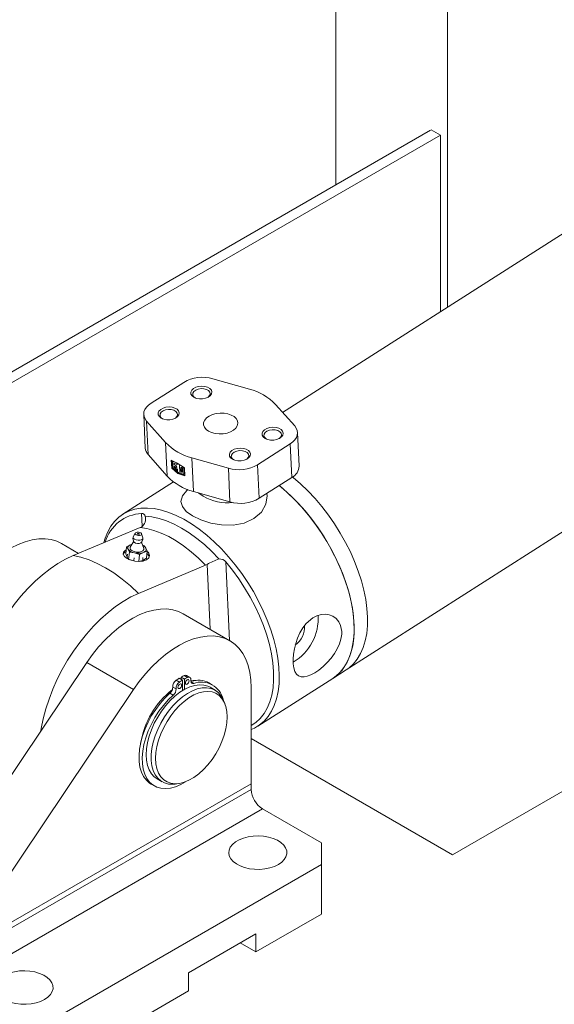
# Model space of a CAD drawing. Header units: millimetres. Extents: x 450 to 25135, y 150 to 17673.
# Tile 457 of 463: x 19287 to 19489, y 15701 to 16074. Entities that reach past the tile are written whole.
import ezdxf

# ---------------------------------------------------------------- set-up
doc = ezdxf.new("R2010")
doc.units = ezdxf.units.MM
doc.linetypes.add('SLD-Centrada-doble', pattern=[12.7, 6.35, -1.27, 1.27, -1.27, 1.27, -1.27])
doc.linetypes.add('SLD-Continua', pattern=[0])
doc.layers.add('OCULTA', color=8, linetype='SLD-Continua')

msp = doc.modelspace()

# ---------------------------------------------------------------- linework, layer by layer
at = {"layer": 'OCULTA', "linetype": 'SLD-Continua', "lineweight": 18, "ltscale": 30}
for p, q in [((19448.36, 15964.76), (19448.36, 16755.04)), ((19406.2, 16356.1), (19406.2, 16011.1)), ((19650.55, 16093.63), (19386.07, 15925.06)), ((19441.98, 16031.75), (18935.63, 15739.52)), ((19445.72, 16029.83), (19442.19, 16031.87)), ((19445.72, 16029.83), (17925.44, 15152.41)), ((19445.72, 15963.08), (19445.72, 16029.83)), ((19410.09, 15827.71), (19707.86, 16017.5)), ((19359.69, 15937.76), (19373.48, 15933.8)), ((19336.29, 15928.53), (19348.64, 15936.4)), ((19353, 15930.51), (19353.07, 15930.48)), ((19383.42, 15928.06), (19390.63, 15919.9)), ((19333.53, 15924.23), (19334.12, 15911.52)), ((19340.65, 15922.64), (19340.71, 15922.6)), ((19341.81, 15913.61), (19334.6, 15921.77)), ((19379.94, 15914.97), (19380.01, 15914.93)), ((19392.29, 15904.73), (19391.71, 15917.44)), ((19388.95, 15913.14), (19376.59, 15905.27)), ((19335.19, 15909.06), (19342.4, 15900.9)), ((19365.54, 15903.91), (19351.76, 15907.87)), ((19344.1, 15903.97), (19343.96, 15906.93)), ((19344.33, 15904.11), (19344.1, 15903.97)), ((19344.2, 15906.82), (19344.33, 15904.11)), ((19344.41, 15906.5), (19344.55, 15906.59)), ((19344.41, 15906.5), (19344.52, 15904.1)), ((19344.95, 15905.29), (19344.93, 15905.81)), ((19344.95, 15905.29), (19345.09, 15905.38)), ((19345.84, 15904.78), (19344.95, 15905.29)), ((19344.98, 15904.74), (19345.86, 15904.23)), ((19345, 15904.23), (19344.98, 15904.74)), ((19345, 15904.23), (19345.14, 15904.32)), ((19345.07, 15905.76), (19345.09, 15905.38)), ((19345.09, 15905.38), (19345.98, 15904.87)), ((19345.13, 15904.65), (19345.14, 15904.32)), ((19345.84, 15904.78), (19345.98, 15904.87)), ((19345.86, 15904.23), (19345.84, 15904.78)), ((19345.86, 15904.23), (19346, 15904.32)), ((19345.98, 15904.87), (19346, 15904.32)), ((19346.05, 15905.37), (19346.02, 15905.93)), ((19346.05, 15905.37), (19346.19, 15905.46)), ((19346.16, 15906.02), (19346.19, 15905.46)), ((19347.04, 15904.74), (19347.13, 15902.85)), ((19347.56, 15904.02), (19347.6, 15902.99)), ((19347.7, 15904.11), (19347.75, 15903.08)), ((19348.82, 15903.73), (19348.89, 15902.15)), ((19348.91, 15904.08), (19349.05, 15901.11)), ((19367.59, 15907.09), (19367.65, 15907.05)), ((19346.14, 15903.35), (19346.28, 15903.44)), ((19346.17, 15902.8), (19346.14, 15903.35)), ((19346.17, 15902.8), (19346.31, 15902.89)), ((19346.28, 15903.44), (19346.31, 15902.89)), ((19348.24, 15902.62), (19348.19, 15903.66)), ((19348.63, 15901.76), (19348.77, 15901.85)), ((19348.75, 15902.06), (19348.68, 15903.64)), ((19377.18, 15892.56), (19389.54, 15900.43)), ((19344.78, 15898.74), (19325.63, 15886.53)), ((19350.19, 15895.89), (19349.82, 15895.53)), ((19350.19, 15895.89), (19349.82, 15895.53)), ((19352.34, 15895.16), (19366.13, 15891.2)), ((19306.85, 15870.9), (19332.14, 15881.5)), ((19332.14, 15881.5), (19332.75, 15881.83)), ((19330.34, 15879.38), (19329.57, 15878.03)), ((19331.86, 15879.06), (19331.87, 15879.04)), ((19333.21, 15877.67), (19332.72, 15879.14)), ((19308.87, 15871.75), (19302.47, 15875.44)), ((19327.05, 15874.17), (19326.78, 15871.5)), ((19327.05, 15874.17), (19328.48, 15874.96)), ((19327.59, 15873.32), (19327.05, 15874.17)), ((19329.75, 15876.29), (19328.44, 15874.09)), ((19328.48, 15874.96), (19329.07, 15875.15)), ((19333.53, 15873.58), (19332.68, 15876.01)), ((19333.11, 15874.79), (19333.77, 15874.6)), ((19333.77, 15874.6), (19334.32, 15873.74)), ((19327.29, 15870.31), (19326.78, 15871.5)), ((19327.83, 15869.45), (19327.29, 15870.31)), ((19328.1, 15872.13), (19327.59, 15873.32)), ((19328.1, 15872.13), (19327.83, 15869.45)), ((19330.07, 15871.89), (19328.1, 15872.13)), ((19331.99, 15871.31), (19330.07, 15871.89)), ((19331.99, 15871.31), (19331.73, 15868.64)), ((19333.43, 15872.1), (19331.99, 15871.31)), ((19334.83, 15872.55), (19333.43, 15872.1)), ((19334.32, 15873.74), (19334.83, 15872.55)), ((19334.83, 15872.55), (19334.56, 15869.88)), ((19648.25, 15872.07), (19450.26, 15757.8)), ((19648.25, 15872.07), (19450.26, 15757.8)), ((19648.25, 15872.07), (19450.26, 15757.8)), ((19648.25, 15872.07), (19450.26, 15757.8)), ((19329.76, 15868.88), (19327.83, 15869.45)), ((19331.73, 15868.64), (19330.21, 15868.82)), ((19356.89, 15867.22), (19331.59, 15856.62)), ((19333.13, 15869.09), (19331.73, 15868.64)), ((19334.56, 15869.88), (19333.13, 15869.09)), ((19357.5, 15867.54), (19356.89, 15867.22)), ((19366.11, 15838.71), (19348.43, 15848.91)), ((19244.77, 15730.35), (19311.96, 15830.43)), ((19350.97, 15824.86), (19349.73, 15825.58)), ((19405.02, 15824.48), (19410.09, 15827.71)), ((19405.02, 15824.48), (19410.09, 15827.71)), ((19346.97, 15824.53), (19348.2, 15823.81)), ((19347.67, 15824.94), (19348.91, 15824.22)), ((19347.67, 15824.12), (19347.67, 15824.94)), ((19348.2, 15823.81), (19348.2, 15819.85)), ((19348.91, 15820.26), (19348.91, 15824.22)), ((19359.58, 15822.01), (19358.34, 15822.72)), ((19376.69, 15806.42), (19405.02, 15824.48)), ((19262.44, 15720.15), (19329.63, 15820.23)), ((19360.5, 15820.01), (19358.63, 15821.09)), ((19374.19, 15820.85), (19374.19, 15784.64)), ((19364.2, 15814.95), (19363.71, 15816.14)), ((19450.26, 15757.8), (19374.19, 15801.7)), ((19450.26, 15757.8), (19374.19, 15801.7)), ((19450.26, 15757.8), (19374.19, 15801.7)), ((19450.26, 15757.8), (19374.19, 15801.7)), ((19262.44, 15720.15), (19374.19, 15784.64)), ((19262.44, 15720.15), (19374.19, 15784.64)), ((19336.3, 15784.53), (19337.54, 15783.82)), ((19338.63, 15786.45), (19340.51, 15785.37)), ((19345.46, 15784.52), (19346.74, 15784.69)), ((19374.19, 15784.64), (19374.19, 15782.47)), ((19260.06, 15716.6), (19374.19, 15782.47)), ((19258.93, 15706.15), (19378.43, 15775.12)), ((19400.71, 15762.26), (19378.43, 15775.12)), ((19400.71, 15754.1), (19400.71, 15762.26)), ((19295.35, 15693.29), (19400.71, 15754.1)), ((19400.71, 15735.32), (19400.71, 15754.1)), ((19375.96, 15721.03), (19400.71, 15735.32)), ((19375.96, 15727.89), (19350.5, 15713.2)), ((19375.96, 15721.03), (19375.96, 15727.89)), ((19370.02, 15724.46), (19375.96, 15721.03)), ((19350.5, 15713.2), (19350.5, 15706.34)), ((19295.35, 15674.51), (19350.5, 15706.34))]:
    msp.add_line(p, q, dxfattribs=at)
at = {"layer": 'OCULTA', "linetype": 'SLD-Centrada-doble', "lineweight": 18, "ltscale": 30}
for p, q in [((19334.6, 15921.77), (19335.19, 15909.06)), ((19341.81, 15913.61), (19342.4, 15900.9)), ((19388.95, 15913.14), (19389.54, 15900.43)), ((19351.76, 15907.87), (19352.34, 15895.16)), ((19347.56, 15904.02), (19347.7, 15904.11)), ((19348.68, 15903.64), (19348.82, 15903.73)), ((19365.54, 15903.91), (19366.13, 15891.2)), ((19376.59, 15905.27), (19377.18, 15892.56)), ((19347.6, 15902.99), (19347.75, 15903.08)), ((19348.75, 15902.06), (19348.89, 15902.15)), ((19332.94, 15882), (19332.71, 15886.85)), ((19327.4, 15871.42), (19327.31, 15870.52)), ((19333.24, 15870.2), (19333.15, 15869.3)), ((19329.88, 15869.99), (19329.78, 15869.09)), ((19358.64, 15843.02), (19357.5, 15867.54)), ((19364.53, 15868.49), (19365.91, 15838.83)), ((19329.63, 15820.23), (19311.96, 15830.43)), ((19348.86, 15825.55), (19350.1, 15824.83)), ((19345.78, 15823.77), (19347.02, 15823.06)), ((19351.41, 15823.18), (19352.43, 15822.59)), ((19343.45, 15818.83), (19344.69, 15818.12)), ((19344.5, 15821.21), (19345.74, 15820.5))]:
    msp.add_line(p, q, dxfattribs=at)
at = {"layer": 'OCULTA', "linetype": 'SLD-Continua', "lineweight": 18, "ltscale": 30, "flags": 128}
for points in [[(19352.5, 15930.75), (19351.79, 15931.31), (19351.4, 15931.98), (19351.35, 15932.7), (19351.66, 15933.41), (19352.29, 15934.04), (19353.2, 15934.54), (19354.29, 15934.86), (19355.47, 15934.98), (19356.64, 15934.88), (19357.7, 15934.57), (19358.54, 15934.08), (19359.1, 15933.46), (19359.32, 15932.76), (19359.19, 15932.03), (19358.71, 15931.36), (19357.93, 15930.78), (19356.93, 15930.37), (19355.78, 15930.15), (19354.58, 15930.14), (19353.46, 15930.35), (19352.5, 15930.75)], [(19357.76, 15930.7), (19357.89, 15930.78), (19358.44, 15931.37), (19358.67, 15932.02), (19358.53, 15932.68), (19358.05, 15933.26), (19357.28, 15933.71), (19356.3, 15933.97), (19355.21, 15934.02), (19354.14, 15933.85), (19353.2, 15933.48), (19352.5, 15932.96), (19352.1, 15932.33), (19352.05, 15931.66), (19352.37, 15931.04), (19353, 15930.51), (19353, 15930.51)], [(19334.6, 15921.77), (19334.01, 15922.58), (19333.65, 15923.45), (19333.52, 15924.35), (19333.63, 15925.26), (19333.97, 15926.15), (19334.54, 15927.01), (19335.32, 15927.81), (19336.29, 15928.53)], [(19340.14, 15922.87), (19339.43, 15923.43), (19339.04, 15924.1), (19339, 15924.82), (19339.3, 15925.53), (19339.94, 15926.16), (19340.84, 15926.66), (19341.93, 15926.98), (19343.11, 15927.1), (19344.29, 15927), (19345.34, 15926.69), (19346.18, 15926.21), (19346.74, 15925.58), (19346.96, 15924.88), (19346.83, 15924.16), (19346.35, 15923.48), (19345.58, 15922.91), (19344.57, 15922.49), (19343.42, 15922.27), (19342.23, 15922.26), (19341.1, 15922.47), (19340.14, 15922.87)], [(19345.41, 15922.82), (19345.53, 15922.91), (19346.09, 15923.49), (19346.31, 15924.15), (19346.17, 15924.8), (19345.69, 15925.39), (19344.92, 15925.83), (19343.94, 15926.09), (19342.85, 15926.14), (19341.78, 15925.98), (19340.84, 15925.61), (19340.14, 15925.08), (19339.74, 15924.45), (19339.7, 15923.79), (19340.01, 15923.16), (19340.65, 15922.64), (19340.65, 15922.64)], [(19358.03, 15917.91), (19357.09, 15918.6), (19356.45, 15919.41), (19356.15, 15920.3), (19356.19, 15921.22), (19356.58, 15922.11), (19357.29, 15922.94), (19358.3, 15923.65), (19359.53, 15924.21), (19360.93, 15924.59), (19362.42, 15924.77), (19363.93, 15924.74), (19365.36, 15924.49), (19366.64, 15924.05), (19367.71, 15923.43), (19368.5, 15922.68), (19368.98, 15921.82), (19369.11, 15920.91), (19368.89, 15920), (19368.34, 15919.13), (19367.47, 15918.36), (19366.35, 15917.71), (19365.02, 15917.24), (19363.56, 15916.96), (19362.05, 15916.89), (19360.58, 15917.03), (19359.21, 15917.38), (19358.03, 15917.91)], [(19379.44, 15915.2), (19378.73, 15915.76), (19378.34, 15916.43), (19378.29, 15917.15), (19378.6, 15917.86), (19379.23, 15918.49), (19380.14, 15918.99), (19381.23, 15919.31), (19382.41, 15919.43), (19383.58, 15919.33), (19384.64, 15919.02), (19385.48, 15918.54), (19386.04, 15917.91), (19386.26, 15917.21), (19386.13, 15916.48), (19385.65, 15915.81), (19384.88, 15915.24), (19383.87, 15914.82), (19382.72, 15914.6), (19381.53, 15914.59), (19380.4, 15914.8), (19379.44, 15915.2)], [(19390.63, 15919.9), (19391.22, 15919.09), (19391.58, 15918.22), (19391.71, 15917.32), (19391.6, 15916.41), (19391.26, 15915.51), (19390.69, 15914.66), (19389.92, 15913.86), (19388.95, 15913.14)], [(19384.71, 15915.15), (19384.83, 15915.23), (19385.39, 15915.82), (19385.61, 15916.48), (19385.47, 15917.13), (19384.99, 15917.71), (19384.22, 15918.16), (19383.24, 15918.42), (19382.15, 15918.47), (19381.08, 15918.3), (19380.14, 15917.94), (19379.44, 15917.41), (19379.04, 15916.78), (19379, 15916.11), (19379.31, 15915.49), (19379.94, 15914.97), (19379.94, 15914.97)], [(19367.08, 15907.32), (19366.38, 15907.88), (19365.98, 15908.55), (19365.94, 15909.28), (19366.24, 15909.98), (19366.88, 15910.62), (19367.78, 15911.11), (19368.87, 15911.44), (19370.05, 15911.55), (19371.23, 15911.45), (19372.28, 15911.15), (19373.12, 15910.66), (19373.68, 15910.04), (19373.9, 15909.33), (19373.77, 15908.61), (19373.29, 15907.93), (19372.52, 15907.36), (19371.51, 15906.94), (19370.36, 15906.72), (19369.17, 15906.71), (19368.04, 15906.92), (19367.08, 15907.32)], [(19372.35, 15907.27), (19372.47, 15907.36), (19373.03, 15907.94), (19373.25, 15908.6), (19373.12, 15909.25), (19372.63, 15909.84), (19371.86, 15910.28), (19370.88, 15910.55), (19369.79, 15910.6), (19368.72, 15910.43), (19367.78, 15910.06), (19367.08, 15909.53), (19366.68, 15908.9), (19366.64, 15908.24), (19366.95, 15907.61), (19367.59, 15907.09), (19367.59, 15907.09)], [(19343.96, 15906.93), (19346.22, 15905.89), (19348.91, 15904.08)], [(19349.05, 15901.11), (19346.41, 15901.92), (19344.1, 15903.97)], [(19348.19, 15903.66), (19348.16, 15903.81), (19348.09, 15903.96), (19347.98, 15904.1), (19347.86, 15904.2), (19347.74, 15904.24), (19347.64, 15904.22), (19347.57, 15904.15), (19347.56, 15904.02)], [(19347.72, 15904.24), (19347.72, 15904.24), (19347.7, 15904.11)], [(19347.6, 15902.99), (19347.63, 15902.84), (19347.71, 15902.68), (19347.82, 15902.55), (19347.94, 15902.45), (19348.06, 15902.41), (19348.16, 15902.42), (19348.22, 15902.5), (19348.24, 15902.62)], [(19348.41, 15901.74), (19348.48, 15901.73), (19348.55, 15901.73), (19348.61, 15901.75), (19348.66, 15901.78), (19348.7, 15901.84), (19348.73, 15901.9), (19348.75, 15901.98), (19348.75, 15902.06)], [(19389.84, 15900.63), (19390.02, 15900.48), (19392.85, 15898.04), (19395.63, 15895.38), (19398.32, 15892.51), (19400.9, 15889.45), (19403.37, 15886.24), (19405.7, 15882.89), (19407.87, 15879.43), (19409.87, 15875.88), (19411.68, 15872.27), (19413.29, 15868.62), (19414.68, 15864.98), (19415.86, 15861.35), (19416.8, 15857.77), (19417.5, 15854.26), (19417.96, 15850.85), (19418.18, 15847.57), (19418.14, 15844.44), (19417.86, 15841.48), (19417.32, 15838.72), (19416.55, 15836.17), (19415.54, 15833.85), (19414.3, 15831.79), (19412.84, 15829.99), (19411.17, 15828.47), (19410.09, 15827.71)], [(19389.84, 15900.63), (19390.02, 15900.48), (19392.85, 15898.04), (19395.63, 15895.38), (19398.32, 15892.51), (19400.9, 15889.45), (19403.37, 15886.24), (19405.7, 15882.89), (19407.87, 15879.43), (19409.87, 15875.88), (19411.68, 15872.27), (19413.29, 15868.62), (19414.68, 15864.98), (19415.86, 15861.35), (19416.8, 15857.77), (19417.5, 15854.26), (19417.96, 15850.85), (19418.18, 15847.57), (19418.14, 15844.44), (19417.86, 15841.48), (19417.32, 15838.72), (19416.55, 15836.17), (19415.54, 15833.85), (19414.3, 15831.79), (19412.84, 15829.99), (19411.17, 15828.47), (19410.09, 15827.71)], [(19389.84, 15900.63), (19390.02, 15900.48), (19392.85, 15898.04), (19395.63, 15895.38), (19398.32, 15892.51), (19400.9, 15889.45), (19403.37, 15886.24), (19405.7, 15882.89), (19407.87, 15879.43), (19409.87, 15875.88), (19411.68, 15872.27), (19413.29, 15868.62), (19414.68, 15864.98), (19415.86, 15861.35), (19416.8, 15857.77), (19417.5, 15854.26), (19417.96, 15850.85), (19418.18, 15847.57), (19418.14, 15844.44), (19417.86, 15841.48), (19417.32, 15838.72), (19416.55, 15836.17), (19415.54, 15833.85), (19414.3, 15831.79), (19412.84, 15829.99), (19411.17, 15828.47), (19410.09, 15827.71)], [(19384.78, 15897.4), (19384.96, 15897.26), (19387.79, 15894.81), (19390.56, 15892.15), (19393.25, 15889.28), (19395.84, 15886.22), (19398.3, 15883.01), (19400.63, 15879.66), (19402.8, 15876.2), (19404.8, 15872.65), (19406.61, 15869.04), (19408.22, 15865.4), (19409.62, 15861.75), (19410.79, 15858.12), (19411.73, 15854.54), (19412.44, 15851.03), (19412.9, 15847.63), (19413.11, 15844.34), (19413.08, 15841.21), (19412.79, 15838.25), (19412.26, 15835.49), (19411.48, 15832.94), (19410.47, 15830.62), (19409.23, 15828.56), (19407.77, 15826.76), (19406.1, 15825.24), (19405.02, 15824.48)], [(19384.78, 15897.4), (19386.38, 15896.06), (19389.18, 15893.51), (19391.92, 15890.74), (19394.56, 15887.77), (19397.09, 15884.64), (19399.49, 15881.35), (19401.74, 15877.94), (19403.82, 15874.43), (19405.73, 15870.85), (19407.44, 15867.22), (19408.95, 15863.57), (19410.23, 15859.93), (19411.29, 15856.32), (19412.12, 15852.77), (19412.7, 15849.31), (19413.04, 15845.97), (19413.12, 15842.76), (19412.96, 15839.71), (19412.56, 15836.84), (19411.9, 15834.19), (19411.01, 15831.75), (19409.88, 15829.56), (19408.53, 15827.62), (19406.96, 15825.96), (19405.19, 15824.59), (19405.02, 15824.48)], [(19384.78, 15897.4), (19384.96, 15897.26), (19387.79, 15894.81), (19390.56, 15892.15), (19393.25, 15889.28), (19395.84, 15886.22), (19398.3, 15883.01), (19400.63, 15879.66), (19402.8, 15876.2), (19404.8, 15872.65), (19406.61, 15869.04), (19408.22, 15865.4), (19409.62, 15861.75), (19410.79, 15858.12), (19411.73, 15854.54), (19412.44, 15851.03), (19412.9, 15847.63), (19413.11, 15844.34), (19413.08, 15841.21), (19412.79, 15838.25), (19412.26, 15835.49), (19411.48, 15832.94), (19410.47, 15830.62), (19409.23, 15828.56), (19407.77, 15826.76), (19406.1, 15825.24), (19405.02, 15824.48)], [(19349.85, 15895.52), (19348.21, 15893.47), (19347.62, 15891.39), (19348.13, 15889.41), (19349.64, 15887.57), (19352.02, 15885.87)], [(19349.85, 15895.52), (19348.21, 15893.47), (19347.62, 15891.39), (19348.13, 15889.41), (19349.64, 15887.57), (19352.02, 15885.87)], [(19352.02, 15885.87), (19355.15, 15884.39), (19358.87, 15883.22), (19363, 15882.51), (19367.31, 15882.45), (19371.5, 15883.21), (19375.19, 15884.88), (19378.01, 15887.36), (19379.71, 15890.36), (19380.25, 15893.51), (19380.08, 15894.41)], [(19352.02, 15885.87), (19355.15, 15884.39), (19358.87, 15883.22), (19363, 15882.51), (19367.31, 15882.45), (19371.5, 15883.21), (19375.19, 15884.88), (19378.01, 15887.36), (19379.71, 15890.36), (19380.25, 15893.51), (19380.08, 15894.41)], [(19354.28, 15894.61), (19354.32, 15894.56), (19356.04, 15893.34)], [(19354.28, 15894.61), (19354.32, 15894.56), (19356.04, 15893.34)], [(19318.49, 15875.91), (19318.95, 15877.46), (19319.91, 15879.83), (19321.09, 15881.96), (19322.5, 15883.83), (19324.11, 15885.42), (19325.93, 15886.72), (19327.94, 15887.72), (19330.12, 15888.42), (19332.45, 15888.81), (19334.92, 15888.88), (19337.51, 15888.64), (19340.21, 15888.09), (19342.98, 15887.23), (19345.81, 15886.07), (19348.69, 15884.61), (19351.58, 15882.88), (19354.47, 15880.87), (19357.34, 15878.61), (19360.16, 15876.11), (19362.91, 15873.39), (19365.57, 15870.47), (19368.13, 15867.38), (19370.57, 15864.13), (19372.86, 15860.74), (19374.98, 15857.26), (19376.94, 15853.69), (19378.7, 15850.07), (19380.26, 15846.42), (19381.6, 15842.78), (19382.72, 15839.16), (19383.6, 15835.59), (19384.24, 15832.11), (19384.64, 15828.73), (19384.79, 15825.49), (19384.69, 15822.4), (19384.35, 15819.48), (19383.75, 15816.77), (19382.92, 15814.28), (19381.85, 15812.02), (19380.56, 15810.02), (19379.04, 15808.29), (19377.32, 15806.85), (19375.41, 15805.69), (19374.19, 15805.15)], [(19334.06, 15885.77), (19336.65, 15885.52), (19339.35, 15884.95), (19342.13, 15884.05), (19344.98, 15882.84), (19347.86, 15881.32), (19350.75, 15879.5), (19353.64, 15877.41), (19356.49, 15875.06), (19359.28, 15872.46), (19361.99, 15869.64)], [(19333.21, 15877.67), (19333.23, 15877.51), (19333.1, 15877.16), (19332.69, 15876.88), (19332.09, 15876.72), (19331.37, 15876.7), (19330.66, 15876.82), (19330.05, 15877.07), (19329.65, 15877.41), (19329.5, 15877.78), (19329.57, 15878.03)], [(19332.38, 15879.5), (19332.64, 15879.28), (19332.74, 15879.03), (19332.64, 15878.8), (19332.38, 15878.62), (19331.99, 15878.52), (19331.52, 15878.5), (19331.05, 15878.58), (19330.66, 15878.75), (19330.39, 15878.97), (19330.29, 15879.21), (19330.39, 15879.44), (19330.65, 15879.62), (19331.04, 15879.73), (19331.51, 15879.74), (19331.98, 15879.66), (19332.38, 15879.5)], [(19331.26, 15879.27), (19331.37, 15879.3), (19331.51, 15879.31), (19331.65, 15879.28), (19331.77, 15879.23), (19331.85, 15879.17), (19331.88, 15879.09), (19331.85, 15879.03), (19331.78, 15878.97), (19331.66, 15878.94), (19331.52, 15878.94), (19331.38, 15878.96), (19331.26, 15879.01), (19331.18, 15879.08), (19331.15, 15879.15), (19331.18, 15879.22), (19331.26, 15879.27)], [(19331.16, 15879.11), (19331.17, 15879.13), (19331.17, 15879.13)], [(19265.99, 15856.96), (19268.18, 15860), (19270.51, 15862.88), (19272.95, 15865.55), (19275.49, 15868), (19278.1, 15870.2), (19280.76, 15872.13), (19283.43, 15873.77), (19286.1, 15875.11), (19288.75, 15876.14), (19291.33, 15876.84), (19293.84, 15877.21), (19296.25, 15877.24), (19298.53, 15876.94), (19300.67, 15876.3), (19302.47, 15875.44)], [(19328.48, 15874.96), (19328.18, 15874.81), (19327.93, 15874.63), (19327.73, 15874.44), (19327.58, 15874.23), (19327.5, 15874.01), (19327.47, 15873.78), (19327.5, 15873.55), (19327.59, 15873.32)], [(19328.44, 15874.09), (19328.34, 15873.66), (19328.56, 15873.17), (19329.11, 15872.73)], [(19329.08, 15875.16), (19328.82, 15875.09), (19328.48, 15874.96)], [(19273.65, 15794.89), (19273.22, 15795.54), (19271.96, 15797.84), (19270.94, 15800.4), (19270.16, 15803.18), (19269.62, 15806.18), (19269.35, 15809.36), (19269.32, 15812.7), (19269.55, 15816.19), (19270.04, 15819.78), (19270.77, 15823.45), (19271.75, 15827.18), (19272.97, 15830.93), (19274.41, 15834.68), (19276.07, 15838.4), (19277.93, 15842.05), (19279.98, 15845.62), (19282.2, 15849.07), (19284.58, 15852.37), (19287.1, 15855.51), (19289.73, 15858.45), (19292.47, 15861.18), (19295.28, 15863.67), (19298.14, 15865.9), (19301.04, 15867.86), (19303.95, 15869.53), (19306.85, 15870.9)], [(19326.93, 15873.03), (19326.51, 15872.82), (19325.87, 15872.14), (19325.78, 15871.38), (19326.25, 15870.6), (19327.21, 15869.86), (19328.57, 15869.25), (19330.17, 15868.83), (19331.83, 15868.68), (19333.36, 15868.83), (19334.61, 15869.29), (19335.42, 15870), (19335.71, 15870.89), (19335.71, 15870.89), (19335.71, 15870.89)], [(19329.11, 15872.73), (19329.91, 15872.39), (19330.84, 15872.21), (19331.8, 15872.21), (19332.64, 15872.39), (19333.25, 15872.72), (19333.55, 15873.16), (19333.53, 15873.58)], [(19333.43, 15872.1), (19333.73, 15872.25), (19333.98, 15872.43), (19334.18, 15872.62), (19334.33, 15872.83), (19334.41, 15873.05), (19334.44, 15873.28), (19334.41, 15873.51), (19334.32, 15873.74)], [(19374.19, 15806.63), (19375.94, 15807.8), (19377.59, 15809.33), (19379.02, 15811.14), (19380.23, 15813.22), (19381.21, 15815.55), (19381.94, 15818.12), (19382.42, 15820.9), (19382.65, 15823.88), (19382.63, 15827.03), (19382.35, 15830.32), (19381.82, 15833.74), (19381.05, 15837.25), (19380.03, 15840.83), (19378.78, 15844.44), (19377.31, 15848.07), (19375.63, 15851.68), (19373.74, 15855.24), (19371.68, 15858.73), (19369.44, 15862.12), (19367.05, 15865.38), (19364.53, 15868.49)], [(19331.59, 15856.62), (19328.7, 15855.25), (19325.79, 15853.58), (19322.89, 15851.62), (19320.03, 15849.38), (19317.22, 15846.89), (19314.48, 15844.17), (19311.85, 15841.23), (19309.33, 15838.09), (19306.95, 15834.79), (19304.73, 15831.34), (19302.68, 15827.77), (19300.82, 15824.12), (19299.16, 15820.4), (19297.72, 15816.65), (19296.5, 15812.9), (19295.52, 15809.17), (19294.79, 15805.49), (19294.65, 15804.66)], [(19311.96, 15830.43), (19314.14, 15833.48), (19316.47, 15836.35), (19318.91, 15839.02), (19321.45, 15841.47), (19324.06, 15843.67), (19326.72, 15845.6), (19329.39, 15847.25), (19332.07, 15848.59), (19334.71, 15849.61), (19337.3, 15850.31), (19339.81, 15850.68), (19342.21, 15850.71), (19344.49, 15850.41), (19346.63, 15849.78), (19348.43, 15848.91)], [(19408.4, 15842.17), (19407.97, 15844.47), (19407.26, 15845.9), (19406.27, 15847.08), (19405.06, 15847.96), (19403.66, 15848.53), (19402.16, 15848.75), (19400.6, 15848.64), (19399.01, 15848.18), (19397.46, 15847.38), (19394.96, 15845.21), (19393.68, 15843.55), (19392.58, 15841.67), (19391.7, 15839.69), (19391, 15837.63), (19390.5, 15835.6), (19390.17, 15833.62), (19390.03, 15831.72), (19390.07, 15829.99), (19390.31, 15828.41), (19390.72, 15827.11), (19391.33, 15826.1), (19392.12, 15825.41), (19393.06, 15825.05), (19394.16, 15825.01), (19395.38, 15825.26), (19396.72, 15825.79), (19398.19, 15826.59), (19399.73, 15827.64), (19401.34, 15828.96), (19402.91, 15830.47), (19404.37, 15832.12), (19405.67, 15833.89), (19406.74, 15835.69), (19407.58, 15837.53), (19408.13, 15839.35), (19408.39, 15841.14), (19408.4, 15842.17)], [(19329.63, 15820.23), (19331.82, 15823.27), (19334.15, 15826.15), (19336.59, 15828.82), (19339.13, 15831.27), (19341.74, 15833.47), (19344.4, 15835.4), (19347.07, 15837.04), (19349.74, 15838.38), (19352.39, 15839.41), (19354.97, 15840.11), (19357.48, 15840.48), (19359.89, 15840.51), (19362.17, 15840.21), (19364.31, 15839.57), (19366.27, 15838.61), (19368.06, 15837.33), (19369.64, 15835.75), (19371, 15833.88), (19372.14, 15831.73), (19373.03, 15829.33), (19373.67, 15826.7), (19374.06, 15823.86), (19374.19, 15820.85)], [(19334.49, 15795.61), (19334.61, 15797.86), (19334.99, 15800.21), (19335.61, 15802.63), (19336.46, 15805.07), (19337.53, 15807.49), (19338.8, 15809.84), (19340.24, 15812.08), (19341.83, 15814.17), (19343.55, 15816.08), (19345.35, 15817.77), (19347.21, 15819.2), (19349.1, 15820.37), (19350.98, 15821.23), (19352.82, 15821.79), (19354.58, 15822.02), (19356.24, 15821.93), (19357.76, 15821.51), (19358.63, 15821.09)], [(19347.85, 15821.91), (19347.8, 15821.56), (19347.64, 15821.21), (19347.41, 15820.9), (19347.14, 15820.68), (19346.87, 15820.59), (19346.64, 15820.63), (19346.49, 15820.81), (19346.44, 15821.09), (19346.49, 15821.44), (19346.64, 15821.79), (19346.87, 15822.1), (19347.14, 15822.32), (19347.41, 15822.41), (19347.64, 15822.37), (19347.8, 15822.19), (19347.85, 15821.91)], [(19350.68, 15823.54), (19350.63, 15823.2), (19350.47, 15822.84), (19350.24, 15822.53), (19349.97, 15822.32), (19349.7, 15822.22), (19349.47, 15822.27), (19349.32, 15822.44), (19349.27, 15822.72), (19349.32, 15823.07), (19349.47, 15823.42), (19349.7, 15823.73), (19349.97, 15823.95), (19350.24, 15824.04), (19350.47, 15824), (19350.63, 15823.82), (19350.68, 15823.54)], [(19350.1, 15824.83), (19350.37, 15824.93), (19350.64, 15824.96), (19350.87, 15824.91), (19351.07, 15824.8), (19351.22, 15824.61), (19351.33, 15824.37), (19351.38, 15824.08), (19351.38, 15823.75)], [(19351.38, 15823.75), (19351.37, 15823.46), (19351.41, 15823.19), (19351.49, 15822.96), (19351.62, 15822.78), (19351.78, 15822.65), (19351.97, 15822.57), (19352.19, 15822.55), (19352.43, 15822.59)], [(19351.37, 15823.56), (19352.18, 15823.67), (19353.38, 15823.72)], [(19352.48, 15823.6), (19352.28, 15823.6), (19351.37, 15823.56)], [(19343.45, 15818.83), (19341.55, 15817.02), (19339.74, 15814.98), (19338.05, 15812.76), (19336.52, 15810.39), (19335.17, 15807.9), (19334.02, 15805.35), (19333.09, 15802.76), (19332.39, 15800.19), (19331.94, 15797.68), (19331.74, 15795.27), (19331.8, 15792.99), (19332.11, 15790.89), (19332.68, 15788.99), (19333.48, 15787.34), (19334.52, 15785.96), (19335.76, 15784.87), (19336.3, 15784.53)], [(19349.34, 15785.38), (19347.56, 15784.37), (19345.57, 15783.52), (19343.64, 15782.99), (19341.78, 15782.78), (19340.04, 15782.91), (19338.44, 15783.37), (19337, 15784.16), (19335.75, 15785.25), (19334.72, 15786.63), (19333.91, 15788.28), (19333.35, 15790.17), (19333.03, 15792.27), (19332.98, 15794.55), (19333.17, 15796.97), (19333.63, 15799.48), (19334.32, 15802.05), (19335.26, 15804.63), (19336.41, 15807.19), (19337.76, 15809.67), (19339.29, 15812.05), (19340.97, 15814.27), (19342.78, 15816.31), (19344.69, 15818.12)], [(19345.46, 15784.52), (19344.55, 15784.44), (19342.89, 15784.53), (19341.37, 15784.95), (19340.01, 15785.68), (19338.84, 15786.72), (19337.88, 15788.04), (19337.14, 15789.62), (19336.64, 15791.44), (19336.39, 15793.45), (19336.39, 15795.64), (19336.64, 15797.94), (19337.14, 15800.34), (19337.88, 15802.77), (19338.84, 15805.2), (19340.01, 15807.59), (19341.37, 15809.89), (19342.89, 15812.06), (19344.55, 15814.07), (19346.31, 15815.87), (19348.15, 15817.44), (19350.03, 15818.74), (19351.92, 15819.76), (19353.78, 15820.47), (19355.59, 15820.86), (19357.3, 15820.93), (19358.89, 15820.68), (19360.33, 15820.1), (19361.6, 15819.22), (19362.67, 15818.03), (19363.52, 15816.58), (19363.71, 15816.14)], [(19365.09, 15809.89), (19364.97, 15811.94), (19364.59, 15813.81), (19363.97, 15815.46), (19363.12, 15816.87), (19362.06, 15817.99), (19360.8, 15818.83), (19359.37, 15819.35), (19357.79, 15819.54), (19356.09, 15819.41), (19354.32, 15818.96), (19352.49, 15818.2), (19350.64, 15817.13), (19348.81, 15815.79), (19347.03, 15814.18), (19345.34, 15812.36), (19343.76, 15810.34), (19342.33, 15808.17), (19341.07, 15805.88), (19340, 15803.52), (19339.15, 15801.14), (19338.54, 15798.77), (19338.16, 15796.47), (19338.03, 15794.27), (19338.16, 15792.21), (19338.54, 15790.34), (19339.15, 15788.69), (19340, 15787.29), (19341.07, 15786.16), (19342.33, 15785.33), (19343.76, 15784.81), (19345.34, 15784.61), (19347.03, 15784.74), (19348.81, 15785.19), (19350.64, 15785.95), (19352.49, 15787.02), (19354.32, 15788.37), (19356.09, 15789.97), (19357.79, 15791.8), (19359.37, 15793.81), (19360.8, 15795.99), (19362.06, 15798.27), (19363.12, 15800.63), (19363.97, 15803.01), (19364.59, 15805.38), (19364.97, 15807.68), (19365.09, 15809.89)], [(19338.63, 15786.45), (19337.53, 15787.24), (19336.46, 15788.42), (19335.61, 15789.88), (19334.99, 15791.58), (19334.61, 15793.5), (19334.49, 15795.61)], [(19384.44, 15754.1), (19382.93, 15753.37), (19381.21, 15752.81), (19379.35, 15752.43), (19377.41, 15752.26), (19375.43, 15752.28), (19373.5, 15752.51), (19371.67, 15752.93), (19370, 15753.54), (19368.55, 15754.31), (19367.35, 15755.21), (19366.46, 15756.23), (19365.89, 15757.32), (19365.67, 15758.45), (19365.8, 15759.58), (19366.28, 15760.69), (19367.1, 15761.72), (19368.22, 15762.66), (19369.62, 15763.46), (19371.24, 15764.11), (19373.03, 15764.58), (19374.94, 15764.86), (19376.91, 15764.94), (19378.87, 15764.81), (19380.76, 15764.48), (19382.52, 15763.97), (19384.09, 15763.28), (19385.42, 15762.44), (19386.47, 15761.47), (19387.2, 15760.42), (19387.6, 15759.3), (19387.64, 15758.16), (19387.33, 15757.04), (19386.68, 15755.96), (19385.71, 15754.98), (19384.44, 15754.1)], [(19296.06, 15703.09), (19294.54, 15702.36), (19292.83, 15701.8), (19290.96, 15701.42), (19289.02, 15701.24), (19287.05, 15701.27), (19285.11, 15701.5), (19283.28, 15701.92), (19281.61, 15702.53), (19280.16, 15703.29), (19278.96, 15704.2), (19278.07, 15705.21), (19277.5, 15706.3), (19277.28, 15707.44), (19277.41, 15708.57), (19277.89, 15709.67), (19278.71, 15710.71), (19279.83, 15711.65), (19281.23, 15712.45), (19282.85, 15713.1), (19284.64, 15713.57), (19286.56, 15713.85), (19288.52, 15713.92), (19290.48, 15713.8), (19292.37, 15713.47), (19294.13, 15712.95), (19295.7, 15712.26), (19297.03, 15711.42), (19298.08, 15710.46), (19298.81, 15709.4), (19299.21, 15708.29), (19299.25, 15707.15), (19298.94, 15706.03), (19298.29, 15704.95), (19297.32, 15703.96), (19296.06, 15703.09)]]:
    msp.add_lwpolyline(points, dxfattribs=at)
at = {"layer": 'OCULTA', "linetype": 'SLD-Centrada-doble', "lineweight": 18, "ltscale": 30, "flags": 128}
for points in [[(19332.14, 15881.5), (19334.72, 15881.14), (19337.4, 15880.44), (19340.16, 15879.43), (19342.96, 15878.1), (19345.79, 15876.46), (19348.62, 15874.54), (19351.43, 15872.34), (19354.2, 15869.9), (19356.89, 15867.22)], [(19306.85, 15870.9), (19309.8, 15870.28), (19312.84, 15869.3), (19315.95, 15867.97), (19319.1, 15866.31), (19322.27, 15864.33), (19325.42, 15862.04), (19328.54, 15859.46), (19331.59, 15856.62)]]:
    msp.add_lwpolyline(points, dxfattribs=at)
at = {"layer": 'OCULTA', "linetype": 'SLD-Continua', "lineweight": 18, "ltscale": 900}
for centre, radius, start, end in [((19355.77, 15924.04), 14.27, 74.0384, 119.9529), ((19368.4, 15913.52), 20.9, 44.0668, 75.9509), ((19338.1, 15911.79), 3.99, 183.8304, 223.1846), ((19356.83, 15928.15), 20.9, 224.0668, 255.9509), ((19351.59, 15910.94), 9.97, 223.187, 255.1338), ((19342.99, 15899.95), 6.71, 63.086, 77.717), ((19353.03, 15913.13), 12.4, 226.7091, 236.4146), ((19343.15, 15899.54), 6.52, 63.6302, 74.2102), ((19352.33, 15912.63), 11.15, 228.874, 236.2659), ((19352.48, 15912.72), 11.15, 228.874, 236.2659), ((19347.36, 15904.79), 0.32, 127.9349, 189.4744), ((19347.54, 15903.52), 1.14, 5.9413, 49.2119), ((19347.74, 15903.63), 1.08, 5.2308, 36.7415), ((19369.47, 15917.63), 14.27, 254.0384, 299.9529), ((19387.3, 15904.9), 4.99, 296.5654, 358.0185), ((19357.42, 15915.44), 20.9, 224.0668, 255.9509), ((19348.22, 15902.95), 1.1, 185.1654, 243.3324), ((19350.16, 15908.03), 6.53, 248.1232, 254.4174), ((19348.35, 15903.08), 0.602, 180.2724, 257.8344), ((19348.57, 15902.1), 0.32, 307.9797, 9.4296), ((19364.94, 15908.1), 17.23, 238.9215, 277.871), ((19364.94, 15908.1), 17.23, 238.9215, 277.871), ((19370.05, 15904.92), 14.27, 254.0384, 299.9529), ((19333.55, 15871.68), 15.19, 93.14, 163.3986), ((19332.77, 15885.55), 1.3, 9.4929, 92.6002), ((19330.64, 15884.71), 3.58, 306.2073, 17.1859), ((19331.46, 15877.3), 2.02, 163.7957, 219.0693), ((19331.49, 15878.85), 0.428, 30.7513, 137.811), ((19331.34, 15877.38), 1.98, 222.8827, 305.6202), ((19331.13, 15877.34), 2.07, 310.8614, 4.5207), ((19332.12, 15872.35), 2.6, 32.3371, 67.4754), ((19327.6, 15870.59), 1.99, 111.4847, 159.0601), ((19330.48, 15875.47), 3.6, 216.6497, 263.3679), ((19331.39, 15877.6), 5.86, 256.8996, 290.3111), ((19333.37, 15869.76), 2.34, 17.9069, 53.9659), ((19333.82, 15870.88), 1.89, 0.3533, 57.9609), ((19368.92, 15848.98), 21.79, 108.5365, 121.6032), ((19362.15, 15866.62), 3.03, 38.0815, 92.9989), ((19380.34, 15847.13), 19.16, 300.4773, 3.677), ((19385.81, 15844), 8.58, 306.063, 2.8368), ((19358.08, 15806.17), 21.46, 115.4499, 119.0092), ((19349.33, 15824.75), 0.92, 63.7431, 120.6382), ((19347.53, 15821.3), 3.03, 125.2426, 181.5307), ((19348.77, 15820.58), 3.03, 125.2426, 181.5307), ((19359.97, 15802.9), 25.23, 121.0101, 124.2046), ((19361.2, 15802.19), 25.23, 121.0101, 124.2046), ((19359.32, 15805.46), 21.46, 115.4499, 119.0092), ((19354.11, 15814.75), 9.03, 62.0443, 107.6), ((19355.27, 15814.58), 8.5, 13.2911, 109.5313), ((19364.8, 15794.42), 32.93, 128.3389, 170.2183), ((19341.47, 15821.13), 3.03, 310.7187, 1.5216), ((19342.71, 15820.42), 3.03, 310.7187, 1.5216), ((19383.4, 15782.89), 9.22, 182.6023, 237.3977)]:
    msp.add_arc(centre, radius, start, end, dxfattribs=at)

doc.saveas('drawing.dxf')
